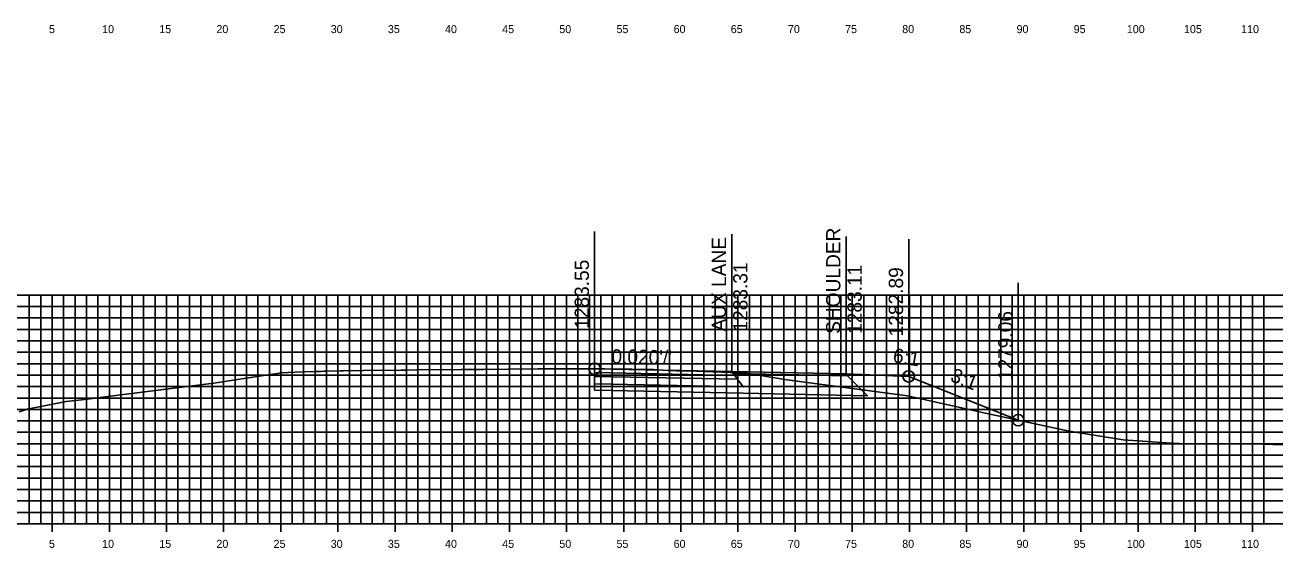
# Model space of a CAD drawing. Extents: x 674939 to 678919, y 750652 to 765176.
# Drawn here: x 678751.2 to 678860.5, y 763464.2 to 763509.9 of the extents above; entities that cross this region are included whole.
import ezdxf

# ---------------------------------------------------------------- set-up
doc = ezdxf.new("R2010")
doc.units = 0
for name, color, linetype in [('R_Alt Surface', 7, 'Continuous'), ('R_Axis', 7, 'Continuous'), ('R_Axis Annot', 7, 'Continuous'), ('R_Exist Surface', 7, 'Continuous'), ('R_Fin Surface', 7, 'Continuous'), ('R_Grid', 7, 'Continuous'), ('R_No Plot', 7, 'Continuous'), ('R_Proposed Const Limits', 7, 'Continuous'), ('R_Xsect Elev', 7, 'Continuous'), ('R_Xsect Slope', 7, 'Continuous')]:
    doc.layers.add(name, color=color, linetype=linetype)

msp = doc.modelspace()

# ---------------------------------------------------------------- linework, layer by layer
at = {"layer": 'R_Alt Surface'}
for points in [[(678800.99, 763479.51), (678800.99, 763479.18), (678813.49, 763478.93), (678813.24, 763479.26)], [(678800.99, 763479.18), (678800.99, 763478.52), (678813.99, 763478.26), (678813.49, 763478.93)]]:
    msp.add_lwpolyline(points, close=True, dxfattribs=at)
msp.add_lwpolyline([(678800.99, 763478.52), (678800.99, 763477.98), (678813.99, 763477.72), (678824.86, 763477.49), (678823.11, 763479.24)], dxfattribs=at)
at = {"layer": 'R_Axis'}
for p, q in [((678598.53, 763466.29), (678898.53, 763466.29)), ((678753.53, 763465.59), (678753.53, 763466.99)), ((678758.53, 763465.59), (678758.53, 763466.99)), ((678763.53, 763465.59), (678763.53, 763466.99)), ((678768.53, 763465.59), (678768.53, 763466.99)), ((678773.53, 763465.59), (678773.53, 763466.99)), ((678778.53, 763465.59), (678778.53, 763466.99)), ((678783.53, 763465.59), (678783.53, 763466.99)), ((678788.53, 763465.59), (678788.53, 763466.99)), ((678793.53, 763465.59), (678793.53, 763466.99)), ((678798.53, 763465.59), (678798.53, 763466.99)), ((678803.53, 763465.59), (678803.53, 763466.99)), ((678808.53, 763465.59), (678808.53, 763466.99)), ((678813.53, 763465.59), (678813.53, 763466.99)), ((678818.53, 763465.59), (678818.53, 763466.99)), ((678823.53, 763465.59), (678823.53, 763466.99)), ((678828.53, 763465.59), (678828.53, 763466.99)), ((678833.53, 763465.59), (678833.53, 763466.99)), ((678838.53, 763465.59), (678838.53, 763466.99)), ((678843.53, 763465.59), (678843.53, 763466.99)), ((678848.53, 763465.59), (678848.53, 763466.99)), ((678853.53, 763465.59), (678853.53, 763466.99)), ((678858.53, 763465.59), (678858.53, 763466.99))]:
    msp.add_line(p, q, dxfattribs=at)
at = {"layer": 'R_Exist Surface'}
msp.add_lwpolyline([(678750.65, 763476.07), (678751.35, 763476.31), (678754.74, 763476.97), (678756.63, 763477.19), (678759.53, 763477.56), (678767.66, 763478.6), (678771.47, 763479.17), (678773.01, 763479.41), (678773.02, 763479.41), (678773.04, 763479.41), (678773.11, 763479.41), (678773.52, 763479.48), (678773.64, 763479.5), (678774.75, 763479.54), (678775.62, 763479.57), (678776.58, 763479.6), (678776.77, 763479.6), (678777.02, 763479.62), (678777.32, 763479.64), (678777.51, 763479.64), (678778.75, 763479.67), (678779.02, 763479.66), (678780.76, 763479.69), (678784.07, 763479.73), (678784.45, 763479.73), (678785.44, 763479.75), (678789.3, 763479.79), (678789.8, 763479.79), (678791.23, 763479.79), (678793.43, 763479.81), (678796.04, 763479.83), (678797.55, 763479.84), (678800.02, 763479.84), (678800.76, 763479.84), (678800.99, 763479.84), (678801.07, 763479.84), (678801.38, 763479.84), (678801.89, 763479.83), (678803.12, 763479.81), (678804.25, 763479.8), (678806.17, 763479.77), (678807.4, 763479.7), (678808.16, 763479.67), (678809.94, 763479.63), (678810.64, 763479.61), (678811.33, 763479.58), (678811.46, 763479.57), (678813.55, 763479.49), (678814.29, 763479.46), (678817.64, 763478.92), (678818.9, 763478.74), (678822.89, 763478.21), (678828.35, 763477.49), (678835.44, 763475.91), (678842.49, 763474.39), (678847.24, 763473.64), (678851.45, 763473.33), (678851.59, 763473.31), (678852.13, 763473.31), (678858.56, 763473.27), (678863.83, 763473.1)], dxfattribs=at)
at = {"layer": 'R_Fin Surface'}
for points in [[(678822.99, 763479.4), (678812.99, 763479.6), (678800.99, 763479.84)], [(678800.99, 763479.84), (678812.99, 763479.6), (678822.99, 763479.4), (678828.45, 763479.18), (678828.47, 763479.18), (678838.05, 763475.35)], [(678822.99, 763479.4), (678828.45, 763479.18)]]:
    msp.add_lwpolyline(points, dxfattribs=at)
for points in [[(678800.99, 763479.84), (678800.99, 763479.51), (678813.24, 763479.26), (678812.99, 763479.6)], [(678812.99, 763479.6), (678822.99, 763479.4), (678823.11, 763479.24), (678813.11, 763479.44)]]:
    msp.add_lwpolyline(points, close=True, dxfattribs=at)
at = {"layer": 'R_Grid'}
for p, q in [((678598.53, 763486.29), (678898.53, 763486.29)), ((678751.53, 763466.29), (678751.53, 763486.29)), ((678752.53, 763466.29), (678752.53, 763486.29)), ((678753.53, 763466.29), (678753.53, 763486.29)), ((678754.53, 763466.29), (678754.53, 763486.29)), ((678755.53, 763466.29), (678755.53, 763486.29)), ((678756.53, 763466.29), (678756.53, 763486.29)), ((678757.53, 763466.29), (678757.53, 763486.29)), ((678758.53, 763466.29), (678758.53, 763486.29)), ((678759.53, 763466.29), (678759.53, 763486.29)), ((678760.53, 763466.29), (678760.53, 763486.29)), ((678761.53, 763466.29), (678761.53, 763486.29)), ((678762.53, 763466.29), (678762.53, 763486.29)), ((678763.53, 763466.29), (678763.53, 763486.29)), ((678764.53, 763466.29), (678764.53, 763486.29)), ((678765.53, 763466.29), (678765.53, 763486.29)), ((678766.53, 763466.29), (678766.53, 763486.29)), ((678767.53, 763466.29), (678767.53, 763486.29)), ((678768.53, 763466.29), (678768.53, 763486.29)), ((678769.53, 763466.29), (678769.53, 763486.29)), ((678770.53, 763466.29), (678770.53, 763486.29)), ((678771.53, 763466.29), (678771.53, 763486.29)), ((678772.53, 763466.29), (678772.53, 763486.29)), ((678773.53, 763466.29), (678773.53, 763486.29)), ((678774.53, 763466.29), (678774.53, 763486.29)), ((678775.53, 763466.29), (678775.53, 763486.29)), ((678776.53, 763466.29), (678776.53, 763486.29)), ((678777.53, 763466.29), (678777.53, 763486.29)), ((678778.53, 763466.29), (678778.53, 763486.29)), ((678779.53, 763466.29), (678779.53, 763486.29)), ((678780.53, 763466.29), (678780.53, 763486.29)), ((678781.53, 763466.29), (678781.53, 763486.29)), ((678782.53, 763466.29), (678782.53, 763486.29)), ((678783.53, 763466.29), (678783.53, 763486.29)), ((678784.53, 763466.29), (678784.53, 763486.29)), ((678785.53, 763466.29), (678785.53, 763486.29)), ((678786.53, 763466.29), (678786.53, 763486.29)), ((678787.53, 763466.29), (678787.53, 763486.29)), ((678788.53, 763466.29), (678788.53, 763486.29)), ((678789.53, 763466.29), (678789.53, 763486.29)), ((678790.53, 763466.29), (678790.53, 763486.29)), ((678791.53, 763466.29), (678791.53, 763486.29)), ((678792.53, 763466.29), (678792.53, 763486.29)), ((678793.53, 763466.29), (678793.53, 763486.29)), ((678794.53, 763466.29), (678794.53, 763486.29)), ((678795.53, 763466.29), (678795.53, 763486.29)), ((678796.53, 763466.29), (678796.53, 763486.29)), ((678797.53, 763466.29), (678797.53, 763486.29)), ((678798.53, 763466.29), (678798.53, 763486.29)), ((678799.53, 763466.29), (678799.53, 763486.29)), ((678800.53, 763466.29), (678800.53, 763486.29)), ((678801.53, 763466.29), (678801.53, 763486.29)), ((678802.53, 763466.29), (678802.53, 763486.29)), ((678803.53, 763466.29), (678803.53, 763486.29)), ((678804.53, 763466.29), (678804.53, 763486.29)), ((678805.53, 763466.29), (678805.53, 763486.29)), ((678806.53, 763466.29), (678806.53, 763486.29)), ((678807.53, 763466.29), (678807.53, 763486.29)), ((678808.53, 763466.29), (678808.53, 763486.29)), ((678809.53, 763466.29), (678809.53, 763486.29)), ((678810.53, 763466.29), (678810.53, 763486.29)), ((678811.53, 763466.29), (678811.53, 763486.29)), ((678812.53, 763466.29), (678812.53, 763486.29)), ((678813.53, 763466.29), (678813.53, 763486.29)), ((678814.53, 763466.29), (678814.53, 763486.29)), ((678815.53, 763466.29), (678815.53, 763486.29)), ((678816.53, 763466.29), (678816.53, 763486.29)), ((678817.53, 763466.29), (678817.53, 763486.29)), ((678818.53, 763466.29), (678818.53, 763486.29)), ((678819.53, 763466.29), (678819.53, 763486.29)), ((678820.53, 763466.29), (678820.53, 763486.29)), ((678821.53, 763466.29), (678821.53, 763486.29)), ((678822.53, 763466.29), (678822.53, 763486.29)), ((678823.53, 763466.29), (678823.53, 763486.29)), ((678824.53, 763466.29), (678824.53, 763486.29)), ((678825.53, 763466.29), (678825.53, 763486.29)), ((678826.53, 763466.29), (678826.53, 763486.29)), ((678827.53, 763466.29), (678827.53, 763486.29)), ((678828.53, 763466.29), (678828.53, 763486.29)), ((678829.53, 763466.29), (678829.53, 763486.29)), ((678830.53, 763466.29), (678830.53, 763486.29)), ((678831.53, 763466.29), (678831.53, 763486.29)), ((678832.53, 763466.29), (678832.53, 763486.29)), ((678833.53, 763466.29), (678833.53, 763486.29)), ((678834.53, 763466.29), (678834.53, 763486.29)), ((678835.53, 763466.29), (678835.53, 763486.29)), ((678836.53, 763466.29), (678836.53, 763486.29)), ((678837.53, 763466.29), (678837.53, 763486.29)), ((678838.53, 763466.29), (678838.53, 763486.29)), ((678839.53, 763466.29), (678839.53, 763486.29)), ((678840.53, 763466.29), (678840.53, 763486.29)), ((678841.53, 763466.29), (678841.53, 763486.29)), ((678842.53, 763466.29), (678842.53, 763486.29)), ((678843.53, 763466.29), (678843.53, 763486.29)), ((678844.53, 763466.29), (678844.53, 763486.29)), ((678845.53, 763466.29), (678845.53, 763486.29)), ((678846.53, 763466.29), (678846.53, 763486.29)), ((678847.53, 763466.29), (678847.53, 763486.29)), ((678848.53, 763466.29), (678848.53, 763486.29)), ((678849.53, 763466.29), (678849.53, 763486.29)), ((678850.53, 763466.29), (678850.53, 763486.29)), ((678851.53, 763466.29), (678851.53, 763486.29)), ((678852.53, 763466.29), (678852.53, 763486.29)), ((678853.53, 763466.29), (678853.53, 763486.29)), ((678854.53, 763466.29), (678854.53, 763486.29)), ((678855.53, 763466.29), (678855.53, 763486.29)), ((678856.53, 763466.29), (678856.53, 763486.29)), ((678857.53, 763466.29), (678857.53, 763486.29)), ((678858.53, 763466.29), (678858.53, 763486.29)), ((678859.53, 763466.29), (678859.53, 763486.29)), ((678598.53, 763485.29), (678898.53, 763485.29)), ((678598.53, 763484.29), (678898.53, 763484.29)), ((678598.53, 763483.29), (678898.53, 763483.29)), ((678598.53, 763482.29), (678898.53, 763482.29)), ((678598.53, 763481.29), (678898.53, 763481.29)), ((678598.53, 763480.29), (678898.53, 763480.29)), ((678598.53, 763479.29), (678898.53, 763479.29)), ((678598.53, 763478.29), (678898.53, 763478.29)), ((678598.53, 763477.29), (678898.53, 763477.29)), ((678598.53, 763476.29), (678898.53, 763476.29)), ((678598.53, 763475.29), (678898.53, 763475.29)), ((678598.53, 763474.29), (678898.53, 763474.29)), ((678598.53, 763473.29), (678898.53, 763473.29)), ((678598.53, 763472.29), (678898.53, 763472.29)), ((678598.53, 763471.29), (678898.53, 763471.29)), ((678598.53, 763470.29), (678898.53, 763470.29)), ((678598.53, 763469.29), (678898.53, 763469.29)), ((678598.53, 763468.29), (678898.53, 763468.29)), ((678598.53, 763467.29), (678898.53, 763467.29)), ((678598.53, 763466.29), (678898.53, 763466.29))]:
    msp.add_line(p, q, dxfattribs=at)
at = {"layer": 'R_No Plot'}
for centre in [(678800.99, 763479.84), (678828.45, 763479.18), (678828.47, 763479.18), (678838.05, 763475.35)]:
    msp.add_circle(centre, 0.5, dxfattribs=at)
at = {"layer": 'R_Proposed Const Limits'}
msp.add_lwpolyline([(678828.45, 763479.18), (678828.47, 763479.18), (678838.05, 763475.35)], dxfattribs=at)
at = {"layer": 'R_Xsect Elev'}
for p, q in [((678800.99, 763479.84), (678800.99, 763491.84)), ((678812.99, 763479.6), (678812.99, 763491.6)), ((678822.99, 763479.4), (678822.99, 763491.4)), ((678828.47, 763479.18), (678828.47, 763491.18)), ((678838.05, 763475.35), (678838.05, 763487.35))]:
    msp.add_line(p, q, dxfattribs=at)

# ---------------------------------------------------------------- texts
at = {"layer": 'R_Axis Annot'}
for s, p in [('5', (678753.25, 763509.19)), ('10', (678757.9, 763509.19)), ('15', (678762.9, 763509.19)), ('20', (678767.9, 763509.19)), ('25', (678772.9, 763509.19)), ('30', (678777.9, 763509.19)), ('35', (678782.9, 763509.19)), ('40', (678787.9, 763509.19)), ('45', (678792.9, 763509.19)), ('50', (678797.9, 763509.19)), ('55', (678802.9, 763509.19)), ('60', (678807.9, 763509.19)), ('65', (678812.9, 763509.19)), ('70', (678817.9, 763509.19)), ('75', (678822.9, 763509.19)), ('80', (678827.9, 763509.19)), ('85', (678832.9, 763509.19)), ('90', (678837.9, 763509.19)), ('95', (678842.9, 763509.19)), ('100', (678847.55, 763509.19)), ('105', (678852.55, 763509.19)), ('110', (678857.55, 763509.19)), ('5', (678753.25, 763464.19)), ('10', (678757.9, 763464.19)), ('15', (678762.9, 763464.19)), ('20', (678767.9, 763464.19)), ('25', (678772.9, 763464.19)), ('30', (678777.9, 763464.19)), ('35', (678782.9, 763464.19)), ('40', (678787.9, 763464.19)), ('45', (678792.9, 763464.19)), ('50', (678797.9, 763464.19)), ('55', (678802.9, 763464.19)), ('60', (678807.9, 763464.19)), ('65', (678812.9, 763464.19)), ('70', (678817.9, 763464.19)), ('75', (678822.9, 763464.19)), ('80', (678827.9, 763464.19)), ('85', (678832.9, 763464.19)), ('90', (678837.9, 763464.19)), ('95', (678842.9, 763464.19)), ('100', (678847.55, 763464.19)), ('105', (678852.55, 763464.19)), ('110', (678857.55, 763464.19))]:
    msp.add_text(s, height=0.7, dxfattribs=at).set_placement(p)
at = {"layer": 'R_Xsect Elev'}
for s, p in [('AUX LANE', (678812.49, 763483.1)), ('SHOULDER', (678822.49, 763482.9)), ('1283.55', (678800.49, 763483.34)), ('1283.31', (678814.36, 763483.1)), ('1283.11', (678824.36, 763482.9)), ('1282.89', (678827.97, 763482.68)), ('1279.06', (678837.55, 763478.85))]:
    msp.add_text(s, height=1.25, rotation=90, dxfattribs=at).set_placement(p)
at = {"layer": 'R_Xsect Slope'}
for s, rotation, p in [("0.020'/'", 358.8542, (678802.45, 763480.31)), ('6:1', 350.5377, (678827.02, 763480.43)), ('3:1', 338.1986, (678832.02, 763478.8))]:
    msp.add_text(s, height=1.25, rotation=rotation, dxfattribs=at).set_placement(p)

doc.saveas('drawing.dxf')
